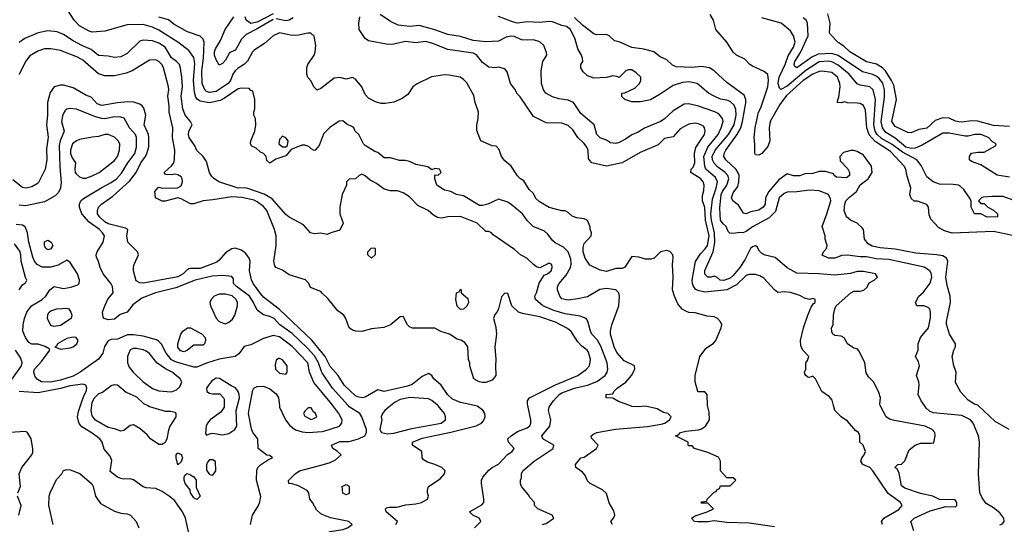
# Model space of a CAD drawing. Header units: inches. Extents: x 1793402 to 1900366, y 320852 to 470679.
# Tile 457 of 604: x 1858093 to 1864298, y 459252 to 462433. Entities that reach past the tile are written whole.
import ezdxf

# ---------------------------------------------------------------- set-up
doc = ezdxf.new("R2010")
doc.units = ezdxf.units.IN
doc.header["$MEASUREMENT"] = 0
for name, color, linetype in [('B8455', 7, 'Continuous'), ('B8456', 7, 'Continuous'), ('B8465', 7, 'Continuous'), ('B8466', 7, 'Continuous')]:
    doc.layers.add(name, color=color, linetype=linetype)

msp = doc.modelspace()

# ---------------------------------------------------------------- linework, layer by layer
at = {"layer": 'B8455', "color": 4}
for points, elevation in [([(1859169.4, 459150), (1859137, 459290), (1859119.5, 459330), (1859070, 459399), (1859034, 459430), (1858990, 459458), (1858950, 459477), (1858890, 459482.7), (1858870, 459489.2), (1858810, 459532.3), (1858790, 459538), (1858750, 459536), (1858730, 459541.2), (1858709.5, 459549.5), (1858664, 459584), (1858674.2, 459654.2), (1858662.5, 459682.5), (1858625.6, 459725.6), (1858613.2, 459770), (1858597.2, 459790), (1858550, 459827), (1858485.4, 459865.4), (1858468.1, 459888.1), (1858462.7, 459902.7), (1858457.6, 459930), (1858463.3, 459963.3), (1858475.9, 460000)], 356), ([(1858900.2, 460000), (1858910, 459994.8), (1859010, 459966), (1859045.4, 459965.4), (1859070, 459958), (1859076, 459950), (1859076, 459930), (1859038.8, 459870), (1859030, 459846), (1859021, 459790), (1859010, 459768), (1858990, 459755.3), (1858970, 459755.3), (1858918, 459790), (1858896.5, 459816.5), (1858850, 459855.3), (1858810, 459878), (1858790, 459875.3), (1858750, 459844), (1858730, 459839), (1858690, 459854), (1858650, 459862.7), (1858570, 459909.4), (1858550, 459935.3), (1858542.9, 459970), (1858547, 460000)], 352), ([(1859380.7, 460000), (1859380.7, 459990), (1859361.1, 459958.9), (1859294, 459910), (1859276.3, 459890), (1859267.3, 459870), (1859264.7, 459824.7), (1859270, 459814), (1859294.6, 459825.4), (1859310, 459826.8), (1859370, 459816.3), (1859410, 459824), (1859449.2, 459850), (1859462, 459870), (1859457, 459970), (1859465, 460000)], 356), ([(1859548, 459250), (1859559, 459310), (1859597.2, 459370), (1859606.3, 459393.7), (1859611.9, 459428.1), (1859586, 459530), (1859586.8, 459593.2), (1859594, 459610), (1859610, 459626), (1859660.2, 459659.8), (1859686, 459670), (1859670, 459686), (1859650, 459688), (1859595.3, 459730), (1859593.2, 459790), (1859562.7, 459830), (1859553.4, 459853.4), (1859534, 459950), (1859543.6, 460000)], 352), ([(1859729.8, 460000), (1859730.9, 459990.9), (1859768, 459910), (1859795.1, 459875.1), (1859830, 459847.7), (1859874, 459834), (1859910, 459830.3), (1860000, 459838)], 352), ([(1858082, 459450), (1858097.4, 459490), (1858089.7, 459570), (1858106, 459610), (1858169.3, 459690), (1858174.8, 459705.2), (1858176, 459730), (1858165.2, 459790), (1858141.2, 459830), (1858130, 459838), (1858030, 459831.2)], 364), ([(1858304, 459250), (1858277.2, 459370), (1858279, 459430), (1858284, 459450), (1858324.7, 459535.3), (1858358, 459570), (1858370, 459592), (1858390, 459598), (1858410, 459596), (1858472.8, 459572.8), (1858547.1, 459507.1), (1858556, 459490), (1858571, 459430), (1858602.5, 459382.5), (1858690, 459334.8), (1858730, 459322.8), (1858770, 459318.8), (1858790.5, 459310.5), (1858826, 459270), (1858844, 459230)], 356), ([(1860000, 459313.1), (1859990, 459317.2), (1859963.2, 459343.2), (1859939, 459390), (1859922, 459410), (1859914, 459450), (1859904.7, 459464.7), (1859850, 459494), (1859810, 459508), (1859788.4, 459508.4), (1859787.3, 459527.3), (1859828.7, 459570), (1859855.3, 459590), (1860000, 459627.7)], 348), ([(1858088, 459310), (1858102, 459370), (1858079.7, 459430)], 364)]:
    msp.add_lwpolyline(points, dxfattribs=dict(at, elevation=elevation))
for points, elevation in [([(1859930, 459986), (1859910, 459986), (1859890, 459966), (1859882, 459950), (1859890, 459934), (1859930, 459912), (1859950, 459922), (1859966, 459930), (1859958, 459950), (1859943.1, 459963.1)], 356), ([(1859090, 459626), (1859078, 459670), (1859078, 459690), (1859090, 459702), (1859110, 459692), (1859118, 459670), (1859110, 459646)], 352), ([(1859310, 459658), (1859290, 459658), (1859276.9, 459643.1), (1859270, 459626), (1859270, 459594), (1859290, 459566), (1859310, 459561), (1859329, 459590), (1859327.3, 459647.3)], 356), ([(1859210, 459408), (1859190, 459418), (1859169, 459450), (1859168, 459470), (1859135.3, 459510), (1859128.7, 459530), (1859128.7, 459551.3), (1859136.4, 459563.6), (1859148.4, 459571.6), (1859170, 459564.7), (1859190, 459551), (1859206, 459530), (1859204.7, 459484.7), (1859231, 459430)], 352)]:
    msp.add_lwpolyline(points, close=True, dxfattribs=dict(at, elevation=elevation))
at = {"layer": 'B8456', "color": 4}
for points, elevation in [([(1860000, 461690.7), (1859979.6, 461640.4), (1859954, 461610), (1859948.4, 461608.4), (1859930, 461618), (1859914, 461634), (1859890, 461642), (1859870, 461642), (1859804.7, 461615.3), (1859770, 461575.3), (1859706, 461554), (1859670, 461528), (1859650, 461546), (1859646, 461570), (1859628.4, 461588.4), (1859610, 461598), (1859583.1, 461623.1), (1859556.4, 461636.4), (1859548, 461650), (1859548.7, 461670), (1859574, 461730), (1859582, 461770), (1859578, 461810), (1859568, 461830), (1859568, 461850), (1859575.3, 461870), (1859575.3, 461930), (1859562, 461982), (1859550, 461986), (1859538, 461998), (1859490, 462002), (1859470, 461997.2), (1859382.8, 461937.2), (1859356.1, 461923.9), (1859290, 461909.4), (1859230, 461919.3), (1859211.8, 461931.8), (1859203.6, 461943.6), (1859195.3, 461975.3), (1859188.2, 462050), (1859196.9, 462156.9), (1859190, 462195.3), (1859158, 462238), (1859090, 462291.8), (1858970, 462367.6), (1858930, 462385.1), (1858870, 462401.6), (1858770, 462399.5), (1858630, 462361.2), (1858550, 462353.2), (1858530, 462359.3), (1858470, 462393.2), (1858436, 462430), (1858394.8, 462494.8)], 328), ([(1860000, 462005.8), (1859990, 461998), (1859968.4, 461988.4), (1859946, 462010), (1859930, 462046), (1859908.4, 462068.4), (1859902, 462090), (1859902, 462130), (1859908.7, 462150), (1859948.7, 462210), (1859954, 462230), (1859959, 462270), (1859948.9, 462328.9), (1859928.4, 462348.4), (1859908.4, 462348.4), (1859850, 462334.5), (1859810, 462333.3), (1859730, 462349.6), (1859690.7, 462330), (1859636.5, 462283.5), (1859570, 462240.4), (1859560.2, 462230), (1859529.2, 462170.8), (1859510, 462151.6), (1859470, 462128), (1859450, 462109.7), (1859435.2, 462090), (1859420.9, 462050), (1859406.7, 462030), (1859330, 461980.4), (1859290, 461973.7), (1859270, 461979.7), (1859258.7, 461990), (1859243.5, 462030), (1859240.8, 462110), (1859250.7, 462190), (1859255.8, 462290), (1859250, 462309), (1859230, 462329.2), (1859150, 462355.1), (1859064.9, 462404.9), (1859030, 462432.3), (1858970, 462449.6)], 324), ([(1859690, 462434.4), (1859590, 462374.6), (1859520.2, 462339.8), (1859490.2, 462309.8), (1859458, 462250), (1859450, 462240.9), (1859415.3, 462224.7), (1859390, 462177.2), (1859370, 462156), (1859350, 462145.2), (1859330, 462179), (1859320.5, 462210), (1859320.5, 462230), (1859327.3, 462250), (1859358.9, 462301.1), (1859387.1, 462370), (1859442.4, 462450)], 316), ([(1859689.4, 462470.6), (1859590, 462416.4), (1859550, 462408.2), (1859519.5, 462430), (1859513.3, 462450)], 312), ([(1859816.1, 462443.9), (1859790.9, 462429.1), (1859770, 462426), (1859710, 462438.5)], 316), ([(1860000, 461085.5), (1859990, 461088), (1859950, 461082), (1859926, 461090), (1859880.4, 461140.4), (1859790, 461189), (1859770, 461204), (1859683, 461303), (1859632.8, 461332.8), (1859530, 461369.7), (1859510, 461373.6), (1859470, 461371.8), (1859348, 461410), (1859313.6, 461433.6), (1859304.7, 461444.7), (1859288.7, 461470), (1859270, 461538), (1859248.7, 461570), (1859210, 461608), (1859197.5, 461637.5), (1859161.2, 461690), (1859156, 461710), (1859159.3, 461730), (1859179, 461770), (1859169.4, 461790), (1859136.2, 461830), (1859120.5, 461870), (1859109.6, 461950), (1859118.4, 462010), (1859114, 462070), (1859107.2, 462127.2), (1859099.3, 462150), (1859081.2, 462170), (1859050, 462192.7), (1859010, 462259.5), (1858970, 462285.1), (1858930, 462298.4), (1858870, 462303.7), (1858850, 462297.2), (1858770, 462219), (1858730, 462199), (1858690, 462194), (1858650, 462203.7), (1858590, 462206.6), (1858544.2, 462244.2), (1858485.2, 462270), (1858430, 462299.5), (1858370, 462339.3), (1858330, 462356), (1858270, 462362.7), (1858210, 462349.4), (1858124.9, 462315.1), (1858090.4, 462289.6)], 332), ([(1860000, 460709.1), (1859990, 460719), (1859925.2, 460745.2), (1859915.3, 460770), (1859893.6, 460793.6), (1859790, 460823.7), (1859750, 460853.2), (1859708, 460870), (1859700.2, 460880.2), (1859694, 460910), (1859709.5, 461010), (1859709.5, 461069.5), (1859699.5, 461110), (1859650.9, 461230.9), (1859630, 461256.2), (1859590, 461285.6), (1859570, 461294.7), (1859492.2, 461312.2), (1859430, 461316.9), (1859310, 461297), (1859250, 461291.8), (1859190, 461272.7), (1859170, 461272.7), (1859110, 461304), (1859090, 461309.2), (1859010, 461289.4), (1858990, 461289.4), (1858949.5, 461309.5), (1858944, 461350), (1858964.7, 461375.3), (1858970, 461378), (1858990.6, 461370.6), (1859087.3, 461372.7), (1859110, 461386), (1859119.6, 461410), (1859116.9, 461430), (1859110, 461442.7), (1859090, 461455.1), (1859070, 461459.3), (1859050, 461454), (1859016.4, 461456.4), (1859010, 461458), (1859004, 461470), (1859049.4, 461510.6), (1859064, 461530), (1859069.3, 461550.7), (1859069.6, 461610), (1859056.2, 461690), (1859057, 461750), (1859034, 461850), (1859034.7, 461890), (1859026.3, 461950), (1859032.8, 461990), (1859029.7, 462010), (1858999.5, 462130), (1858990, 462149), (1858970, 462169.2), (1858950, 462179.3), (1858910, 462177.2), (1858801, 462110), (1858764.7, 462095.3), (1858690, 462079.5), (1858630, 462079.3), (1858590, 462092.3), (1858490, 462178), (1858456.6, 462196.6), (1858350, 462239.5), (1858290, 462249.5), (1858250, 462249.5), (1858206.7, 462233.3), (1858156.1, 462203.9), (1858130, 462169.2), (1858090, 462088)], 336), ([(1860000, 460331.8), (1859933.7, 460413.7), (1859730, 460605.1), (1859630, 460684.5), (1859610, 460706.6), (1859563.7, 460770), (1859552.9, 460792.9), (1859540.5, 460850), (1859544.7, 460910), (1859538.7, 460930), (1859518.7, 460958.7), (1859490, 460980.7), (1859450, 460992.7), (1859430, 460989.4), (1859390, 460963.7), (1859350, 460916), (1859335.3, 460904.7), (1859230, 460864.7), (1859170, 460865.1), (1859158.4, 460861.6), (1859145.7, 460854.3), (1859123, 460830), (1859090, 460811.5), (1858872.9, 460772.9), (1858850, 460774), (1858826.8, 460786.8), (1858809.3, 460849.3), (1858809.2, 460870), (1858814, 460890), (1858842, 460950), (1858835.3, 460970), (1858774, 461030), (1858769, 461070), (1858775.3, 461110), (1858759.3, 461119.3), (1858650, 461146.3), (1858630, 461157.6), (1858595.1, 461190), (1858582.7, 461210), (1858582.7, 461230), (1858589.3, 461250), (1858609.2, 461270), (1858680.7, 461319.3), (1858784.1, 461415.9), (1858827, 461470), (1858855.6, 461530), (1858886, 461570), (1858895.1, 461590), (1858907.7, 461632.3), (1858907.6, 461690), (1858903.6, 461710), (1858877, 461770), (1858887.3, 461830), (1858875.1, 461875.1), (1858864, 461890), (1858850, 461899.3), (1858812.1, 461912.1), (1858774.5, 461914.5), (1858709.4, 461909.4), (1858610, 461891.3), (1858582, 461902), (1858543.6, 461943.6), (1858510, 461957), (1858430, 462003.7), (1858370, 462019.3), (1858350, 462019), (1858310, 462008.7), (1858285.8, 461974.2), (1858268.5, 461911.5), (1858268.4, 461830), (1858262.4, 461770), (1858272.5, 461692.5), (1858262, 461618), (1858263, 461550), (1858253, 461490), (1858210, 461402), (1858170, 461379.3), (1858134, 461370), (1858110, 461376), (1858050, 461424)], 344), ([(1860000, 460205.9), (1859994.3, 460214.3), (1859975.4, 460270), (1859950, 460313.3), (1859904.4, 460364.4), (1859810, 460455.6), (1859731.1, 460511.1), (1859696, 460550), (1859670, 460562), (1859630, 460572.3), (1859590, 460601.2), (1859567.3, 460650), (1859542, 460690), (1859459.3, 460750), (1859441.2, 460770), (1859439.3, 460799.3), (1859430, 460814), (1859370, 460820.7), (1859304.8, 460815.2), (1859198, 460790), (1859077.3, 460742.7), (1858948.6, 460711.4), (1858862.4, 460677.6), (1858805.5, 460634.5), (1858770, 460589), (1858726.4, 460573.6), (1858690, 460545.2), (1858650, 460541.2), (1858626, 460550), (1858618, 460558), (1858615.3, 460590), (1858629, 460630), (1858649.4, 460670.6), (1858682, 460710), (1858677.2, 460750), (1858670, 460768), (1858619, 460830), (1858599, 460870), (1858589.1, 460909.1), (1858576.4, 460936.4), (1858575.3, 460950), (1858582, 460970), (1858618, 461030), (1858626.6, 461070), (1858615.1, 461090), (1858595.1, 461110), (1858530, 461156.9), (1858484.5, 461210), (1858469.4, 461250), (1858469.3, 461270), (1858479, 461290), (1858494.5, 461305.5), (1858610, 461375.5), (1858670, 461406), (1858702, 461430), (1858734.9, 461465.1), (1858774, 461530), (1858818.7, 461590), (1858829.6, 461630), (1858829.5, 461690), (1858822, 461710), (1858784.5, 461750), (1858751.6, 461811.6), (1858730, 461818), (1858690, 461819.5), (1858630, 461807.6), (1858610, 461809.5), (1858570, 461819.5), (1858450, 461869.2), (1858406.4, 461873.6), (1858390.8, 461869.2), (1858379.8, 461860.2), (1858365.2, 461834.8), (1858356.3, 461790), (1858373.4, 461730), (1858348.2, 461670), (1858340.9, 461639.1), (1858345.1, 461505.1), (1858353.7, 461406.3), (1858350.8, 461370), (1858336.8, 461343.2), (1858316.8, 461323.2), (1858250, 461284), (1858130, 461259.3), (1858090, 461262.7)], 348), ([(1860000, 460082.5), (1859946.5, 460146.5), (1859919.6, 460210), (1859909.5, 460270), (1859810, 460371.8), (1859730, 460433.6), (1859690, 460442), (1859630, 460422.7), (1859550, 460384), (1859507.1, 460372.9), (1859474.4, 460325.6), (1859450.7, 460309.3), (1859350, 460292.7), (1859270, 460267.3), (1859210, 460242.7), (1859190, 460242.7), (1859075.8, 460275.8), (1859050, 460289.6), (1859016.2, 460330), (1858987.5, 460387.5), (1858967.3, 460407.3), (1858954, 460414), (1858870, 460438), (1858810, 460447.3), (1858773, 460447), (1858710, 460419.3), (1858670, 460417.2), (1858650.7, 460409.3), (1858627.5, 460372.5), (1858617.3, 460330), (1858590, 460293.2), (1858474.8, 460210), (1858430, 460186.6), (1858350, 460161.1), (1858288.1, 460148.1), (1858229.7, 460149.7), (1858204.6, 460164.6), (1858190, 460181.2), (1858182.9, 460210), (1858187, 460230), (1858230, 460277.3), (1858282, 460350), (1858278, 460358), (1858253.8, 460373.8), (1858210, 460387), (1858170, 460386.6), (1858150, 460399), (1858129.3, 460430), (1858112.7, 460470), (1858114.5, 460510), (1858122.9, 460550), (1858138.4, 460590), (1858166.6, 460630), (1858234, 460670), (1858258, 460690), (1858282, 460730), (1858310, 460751.3), (1858370, 460739.1), (1858414.2, 460745.8), (1858458.6, 460761.4), (1858468.7, 460770), (1858469, 460790), (1858457.2, 460830), (1858410, 460902), (1858390, 460916), (1858334.4, 460885.6), (1858290, 460871.8), (1858233.6, 460873.6), (1858202.7, 460890), (1858187, 460910), (1858175.6, 460935.6), (1858151.2, 461030), (1858142.9, 461090), (1858126.8, 461126.8), (1858110, 461137.2), (1858070, 461140.9)], 352), ([(1858089.1, 460730.9), (1858110, 460762), (1858130, 460774), (1858138, 460790), (1858128.7, 460808.7), (1858102, 460910), (1858099.5, 460950), (1858093.1, 460973.1), (1858060.8, 461020.8)], 356), ([(1858032.7, 460150), (1858104.5, 460250), (1858107.6, 460270), (1858099.4, 460299.4), (1858067, 460350)], 356), ([(1859465, 460000), (1859478.4, 460050), (1859477, 460070), (1859470, 460088.7), (1859452.7, 460112.7), (1859430, 460122), (1859352.1, 460172.1), (1859330, 460174), (1859304, 460156), (1859278, 460122), (1859271, 460110), (1859271.3, 460090), (1859290, 460078.8), (1859310, 460074.8), (1859354, 460074), (1859378, 460050), (1859381, 460041), (1859380.7, 460000)], 356), ([(1858475.9, 460000), (1858497.5, 460062.5), (1858511.6, 460090), (1858515.1, 460110), (1858509.3, 460129.3), (1858490, 460135.1), (1858410, 460125.1), (1858350, 460107.1), (1858210, 460080.5), (1858090, 460089.3)], 356), ([(1858547, 460000), (1858550, 460022), (1858564.5, 460050), (1858590, 460073.4), (1858614.2, 460085.8), (1858670, 460126.8), (1858690, 460133.4), (1858710, 460130.7), (1858764.5, 460084.5), (1858830, 460056), (1858874, 460014), (1858900.2, 460000)], 352), ([(1859543.6, 460000), (1859562.5, 460097.5), (1859569.4, 460110.6), (1859590, 460120.7), (1859630, 460122.8), (1859670, 460106.8), (1859710, 460074.8), (1859724, 460050), (1859729.8, 460000)], 352)]:
    msp.add_lwpolyline(points, dxfattribs=dict(at, elevation=elevation))
for points, elevation in [([(1858650, 461709.3), (1858630, 461709.3), (1858590, 461696), (1858550, 461693.2), (1858470, 461678), (1858450, 461669.4), (1858426, 461650), (1858413.7, 461610), (1858414, 461590), (1858422.6, 461562.6), (1858444.7, 461530), (1858441, 461490), (1858442.8, 461470), (1858450, 461458), (1858470, 461442.8), (1858490, 461434.8), (1858510, 461434.8), (1858550, 461447.7), (1858594, 461470), (1858690, 461544.9), (1858709.4, 461570), (1858722.7, 461610), (1858724, 461650), (1858714, 461670), (1858690, 461692.7)], 352), ([(1859750, 461699), (1859730, 461678), (1859726.8, 461650), (1859750, 461631), (1859770, 461631.3), (1859780.4, 461639.6), (1859784, 461670), (1859770, 461688.7)], 328), ([(1858270, 460982), (1858258, 460990), (1858249, 461010), (1858250, 461032), (1858270, 461042), (1858292, 461030), (1858302, 461010), (1858290, 460988)], 348), ([(1859350, 460702.9), (1859318, 460690), (1859298.8, 460670), (1859290.8, 460650), (1859294.8, 460630), (1859330, 460551.3), (1859350, 460530.8), (1859370, 460521), (1859390, 460516), (1859410, 460526), (1859434.8, 460545.2), (1859449.4, 460570.6), (1859464.5, 460630), (1859464.5, 460650), (1859458, 460670), (1859432.1, 460692.1), (1859390, 460702.4)], 352), ([(1858310, 460498), (1858290, 460506), (1858268.9, 460548.9), (1858270, 460574), (1858278, 460590), (1858290, 460598), (1858326, 460610), (1858390, 460614), (1858402, 460610), (1858416, 460590), (1858421, 460570), (1858418, 460550), (1858350, 460505.2)], 348), ([(1859130, 460339.3), (1859105.4, 460345.4), (1859090, 460368), (1859089.5, 460390), (1859109.3, 460450), (1859121.2, 460470), (1859150, 460490.8), (1859170, 460491.3), (1859242, 460450), (1859262, 460430), (1859264.7, 460410), (1859258, 460390), (1859250, 460382), (1859190, 460382), (1859150, 460349.3)], 348), ([(1858430, 460432.3), (1858390, 460422.7), (1858332, 460390), (1858324.7, 460375.3), (1858314, 460370), (1858350, 460356), (1858410, 460364), (1858430, 460371), (1858454, 460390), (1858462, 460410), (1858448.9, 460428.9)], 352), ([(1858830, 460360.9), (1858810, 460360.9), (1858790, 460352.7), (1858773, 460310), (1858773, 460270), (1858782.3, 460242.3), (1858807.3, 460210), (1858870, 460150.8), (1858930, 460108), (1858970, 460093.4), (1859050, 460087.7), (1859080.2, 460099.8), (1859102, 460118), (1859114, 460150), (1859104, 460170), (1859053.2, 460210), (1859011.2, 460231.2), (1858957.2, 460270), (1858910, 460329.2), (1858890, 460342.7), (1858870, 460352)], 356), ([(1859730, 460298), (1859723.6, 460296.4), (1859710, 460286), (1859703.5, 460256.5), (1859704, 460230), (1859730, 460204.9), (1859770, 460198), (1859779, 460210), (1859779, 460250), (1859750, 460288)], 356)]:
    msp.add_lwpolyline(points, close=True, dxfattribs=dict(at, elevation=elevation))
at = {"layer": 'B8465', "color": 4}
for points, elevation in [([(1860000, 459627.7), (1860050, 459640.7), (1860082, 459658), (1860118, 459690), (1860093.6, 459713.6), (1860066, 459730), (1860058, 459750), (1860110, 459774), (1860170, 459773.4), (1860228.7, 459790), (1860268, 459810), (1860278, 459830), (1860278, 459850), (1860249.3, 459930), (1860237.2, 459950), (1860170, 459992), (1860162.8, 460000)], 348), ([(1860000, 459838), (1860010, 459838.9), (1860108.7, 459870), (1860123.7, 459890), (1860124.5, 459910), (1860104.5, 459950), (1860067, 460000)], 352), ([(1860432.4, 460000), (1860394.8, 459970), (1860378.8, 459950), (1860370.8, 459930), (1860374.8, 459910), (1860362, 459850), (1860372, 459830), (1860410, 459822), (1860450, 459826), (1860563.5, 459856.5), (1860748, 459890), (1860775.3, 459910), (1860775.3, 459930), (1860769, 459950), (1860730, 459998), (1860727.7, 460000)], 348), ([(1860464, 459250), (1860474, 459270), (1860402, 459330), (1860398, 459350), (1860404, 459356), (1860420.2, 459359.8), (1860470, 459360.7), (1860525.4, 459374.6), (1860590, 459381.1), (1860624, 459390), (1860662, 459410), (1860668.7, 459430), (1860662, 459450), (1860662, 459470), (1860668.7, 459490), (1860742, 459538), (1860769, 459570), (1860773.2, 459590), (1860754, 459610), (1860710, 459629.5), (1860663.3, 459643.3), (1860638, 459658), (1860628.7, 459670), (1860628, 459710), (1860568, 459750), (1860568, 459770), (1860630, 459794.9), (1860810, 459831.8), (1860970, 459873.4), (1861004, 459890), (1861016.6, 459903.4), (1861026.6, 459930), (1861023.7, 459950), (1861011.2, 459971.2), (1860976.2, 459996.2), (1860958.9, 460000)], 344), ([(1860958, 459230), (1860998, 459270), (1860996.4, 459276.4), (1860988, 459290), (1860949.2, 459309.2), (1860928, 459330), (1861004.5, 459375.5), (1861017.2, 459390), (1861018, 459410), (1861002.7, 459510), (1861003.7, 459530), (1861012.3, 459550), (1861050, 459594), (1861070, 459610.7), (1861109.5, 459630.5), (1861167.5, 459692.5), (1861195.3, 459710), (1861208.7, 459730), (1861174, 459770), (1861169, 459790), (1861189, 459810), (1861230, 459838), (1861290, 459860.5), (1861307.3, 459872.7), (1861314.5, 459890), (1861314, 459910), (1861294.8, 460000)], 336), ([(1861388, 459250), (1861410, 459258), (1861458, 459290), (1861448.7, 459310), (1861358, 459350), (1861338, 459370), (1861338, 459390), (1861310, 459418), (1861298.6, 459438.6), (1861255.3, 459490), (1861248, 459510), (1861248, 459530), (1861254.6, 459545.4), (1861255.3, 459570), (1861264, 459590), (1861335.3, 459650), (1861455.3, 459730), (1861458, 459750), (1861388.7, 459790), (1861384, 459810), (1861434, 459870), (1861439, 459910), (1861425.2, 459970), (1861429.5, 459990.5), (1861436.1, 460000)], 332), ([(1861828, 459250), (1861818, 459270), (1861835.3, 459290), (1861844, 459310), (1861836.5, 459336.5), (1861808.4, 459388.4), (1861790, 459446), (1861766, 459470), (1861688, 459510), (1861669.1, 459529.1), (1861658, 459558), (1861640.2, 459580.2), (1861598, 459610), (1861595.3, 459630), (1861628.7, 459670), (1861650, 459676), (1861728, 459730), (1861738, 459750), (1861695.3, 459795.3), (1861694, 459810), (1861710, 459822.8), (1861729.6, 459830.4), (1861848.1, 459851.9), (1862050, 459868.7), (1862135.9, 459884.1), (1862158, 459890), (1862188, 459910), (1862198, 459930), (1862178, 459950), (1862150, 459957.2), (1862110, 459979), (1862037.5, 459997.5), (1861990, 459992.3), (1861950, 459995.1), (1861937, 460000)], 328), ([(1862850, 459235.6), (1862690, 459259.5), (1862550, 459262.9), (1862470, 459273.2), (1862430, 459267.6), (1862367.2, 459267.2), (1862346, 459270), (1862326, 459290), (1862350, 459304.7), (1862426, 459330), (1862466, 459350), (1862430, 459386), (1862390, 459386), (1862386, 459390), (1862390, 459394), (1862422, 459398), (1862426, 459410), (1862470, 459454), (1862482, 459458), (1862486, 459470), (1862502, 459478), (1862510, 459494), (1862570, 459494), (1862606, 459530), (1862590, 459546), (1862550, 459546), (1862508.9, 459588.9), (1862508.7, 459650), (1862496, 459676), (1862430, 459705.2), (1862346, 459730), (1862330, 459746), (1862310, 459746), (1862306, 459750), (1862306, 459770), (1862226, 459810), (1862244, 459816), (1862258, 459830), (1862290, 459839.1), (1862370, 459846.8), (1862390, 459854), (1862414, 459870), (1862439, 459910), (1862438, 459958), (1862428.4, 459991.6), (1862428.1, 460000)], 324), ([(1863529.2, 459250), (1863524, 459270), (1863539, 459290), (1863633.8, 459346.2), (1863654, 459370), (1863644, 459390), (1863565.8, 459445.8), (1863469.3, 459590), (1863450, 459609.3), (1863405.2, 459630), (1863393.2, 459650), (1863399, 459670), (1863415.3, 459690), (1863422, 459710), (1863408, 459750), (1863388, 459770), (1863388, 459810), (1863378, 459830), (1863362, 459842), (1863310, 459902), (1863270, 459929), (1863230, 459968.7), (1863222.1, 460000)], 316), ([(1863727, 459210), (1863709.2, 459270), (1863730, 459290.6), (1863830, 459336.3), (1863930, 459364.7), (1863990, 459362), (1863998, 459370), (1863998, 459390), (1863987.3, 459407.3), (1863890, 459408), (1863848, 459430), (1863770, 459445.6), (1863670, 459479.3), (1863650, 459495.3), (1863635.1, 459575.1), (1863622, 459602), (1863608, 459610), (1863626, 459630), (1863650, 459632), (1863670, 459652), (1863699, 459721), (1863735.3, 459750), (1863770, 459764), (1863837.2, 459762.8), (1863853.6, 459766.4), (1863861.2, 459810), (1863859, 459830), (1863842, 459850), (1863798, 459870), (1863605.4, 459905.4), (1863574.8, 459914.8), (1863554, 459930), (1863516.5, 459996.5), (1863515.7, 460000)], 312), ([(1864270, 459247.7), (1864285.6, 459254.4), (1864297.2, 459270), (1864295.1, 459290), (1864270, 459325.2), (1864230, 459356), (1864182.9, 459382.9), (1864158.3, 459418.3), (1864143.7, 459450), (1864134.5, 459570), (1864142, 459770), (1864135.1, 459810), (1864102, 459890), (1864085.2, 459910), (1864030, 459937.6), (1863850, 459954.5), (1863825.6, 459965.6), (1863804.8, 459984.8), (1863794.2, 460000)], 308), ([(1864328.7, 459850), (1864240.2, 459900.2), (1864132.2, 460000)], 304), ([(1860000, 459183.8), (1860050, 459206), (1860130, 459218.8), (1860158, 459230), (1860188, 459250), (1860166, 459270), (1860052, 459292), (1860000, 459313.1)], 348)]:
    msp.add_lwpolyline(points, dxfattribs=dict(at, elevation=elevation))
at = {"layer": 'B8465', "color": 4, "elevation": 344}
msp.add_lwpolyline([(1860150, 459438), (1860129, 459449), (1860126, 459490), (1860150, 459502), (1860170, 459492), (1860170, 459446)], close=True, dxfattribs=at)
at = {"layer": 'B8466', "color": 4}
for points, elevation in [([(1863222.1, 460000), (1863213.6, 460033.6), (1863196.5, 460056.5), (1863148, 460090), (1863108.4, 460168.4), (1863090, 460186), (1863070, 460178), (1863060.4, 460180.4), (1863046, 460190), (1863040.4, 460200.4), (1863038, 460210), (1863046, 460230), (1863046, 460270), (1863056.4, 460283.6), (1863066, 460310), (1863028, 460350), (1863016.4, 460376.4), (1863014, 460410), (1863033.2, 460490), (1863059, 460570), (1863080.2, 460619.8), (1863095.3, 460644.7), (1863106, 460650), (1863106, 460670), (1863090, 460675.3), (1863070, 460668), (1863038, 460678), (1863010, 460694), (1862950, 460712.7), (1862910, 460717.2), (1862870, 460713.2), (1862849.2, 460730), (1862782.7, 460802.7), (1862758, 460818), (1862730, 460825.6), (1862690, 460826), (1862670, 460819.6), (1862610, 460761.3), (1862550, 460729.7), (1862410, 460715.8), (1862365.7, 460725.7), (1862353, 460733), (1862339.5, 460750), (1862331.8, 460770), (1862331.3, 460790), (1862351.2, 460908.8), (1862383.3, 460956.7), (1862412.5, 460987.5), (1862426.9, 461010), (1862438, 461070), (1862414.6, 461170), (1862409.7, 461249.7), (1862396.2, 461290), (1862395.1, 461324.9), (1862403.7, 461356.3), (1862406, 461390), (1862399.3, 461410), (1862385.2, 461430), (1862322, 461470), (1862324, 461490), (1862336.3, 461503.7), (1862347.3, 461530), (1862345.1, 461590), (1862352.9, 461627.1), (1862409.3, 461710), (1862412.7, 461732.7), (1862409, 461750), (1862401.2, 461761.2), (1862370, 461777.2), (1862350, 461781.2), (1862310, 461774), (1862254.4, 461745.6), (1862210, 461695.3), (1862156.9, 461683.1), (1862115.3, 461644.7), (1862003.4, 461596.6), (1861890, 461529.5), (1861790, 461509.6), (1861698, 461530), (1861676.5, 461556.5), (1861675.1, 461610), (1861666.6, 461630), (1861650, 461652.7), (1861609.7, 461689.7), (1861577.7, 461737.7), (1861550, 461765.2), (1861510, 461781.2), (1861410, 461782), (1861330, 461822), (1861246.8, 461946.8), (1861230, 461964), (1861213.8, 461993.8), (1861185.2, 462030), (1861164.7, 462104.7), (1861150, 462122), (1861110, 462134), (1861090, 462129.2), (1861050, 462133.2), (1861010, 462162.7), (1860971.3, 462211.3), (1860950, 462220.9), (1860790, 462245.6), (1860690, 462285.1), (1860650, 462296.2), (1860590, 462286.6), (1860524.1, 462295.9), (1860450, 462278), (1860415.5, 462275.5), (1860290, 462299), (1860270, 462314), (1860232.7, 462370), (1860229.6, 462410), (1860236.2, 462450)], 316), ([(1863515.7, 460000), (1863513.2, 460010), (1863517.2, 460050), (1863505.2, 460090), (1863474, 460150), (1863442.5, 460182.5), (1863427.2, 460207.2), (1863419.3, 460270), (1863383.1, 460343.1), (1863370, 460358), (1863350, 460362), (1863309.3, 460389.3), (1863288.4, 460428.4), (1863270, 460438), (1863230, 460442), (1863218, 460450), (1863210, 460466), (1863209, 460490), (1863219, 460510), (1863221.2, 460570), (1863229.3, 460610), (1863239, 460630), (1863330, 460711), (1863350, 460721), (1863390, 460721), (1863412.5, 460727.5), (1863432.5, 460747.5), (1863445.2, 460774.8), (1863478, 460790), (1863498, 460810), (1863486, 460830), (1863410, 460845.2), (1863370, 460845.2), (1863327.9, 460832.1), (1863230, 460822), (1863131.8, 460831.8), (1862990, 460836), (1862930, 460869.2), (1862853.6, 460933.6), (1862790, 460948.7), (1862770, 460958), (1862754.6, 460974.6), (1862740.4, 461000.4), (1862730, 461008), (1862710, 461002), (1862698, 460990), (1862661.7, 460918.3), (1862630.4, 460870), (1862590, 460819.3), (1862570, 460802.9), (1862530, 460789.6), (1862506, 460790), (1862486, 460810), (1862470, 460815.3), (1862451, 460809), (1862430, 460809.2), (1862410, 460828.7), (1862410, 460851.3), (1862463.5, 460970), (1862472.6, 461027.4), (1862472, 461090), (1862452.1, 461170), (1862449, 461210), (1862458, 461302), (1862482.7, 461370), (1862489.7, 461410), (1862477.2, 461437.2), (1862417.6, 461490), (1862409.7, 461510), (1862403.1, 461570), (1862429.7, 461630), (1862494.7, 461710), (1862514, 461750), (1862526, 461790), (1862522.7, 461810), (1862498.3, 461838.3), (1862472.7, 461852.7), (1862370, 461887), (1862310, 461902.7), (1862279.8, 461900.2), (1862210, 461857.2), (1862155.1, 461804.9), (1862131, 461790), (1862030, 461749.4), (1861990, 461722.7), (1861950, 461706.6), (1861910, 461679.5), (1861870, 461659.5), (1861850, 461652.7), (1861816, 461656), (1861790, 461673.2), (1861750, 461689), (1861730, 461708.7), (1861714, 461770), (1861630, 461842), (1861582, 461910), (1861550, 461925.2), (1861490, 461933.2), (1861450, 461946), (1861409.5, 461969.5), (1861394, 461990), (1861381.2, 462030), (1861379, 462110), (1861389, 462170), (1861414, 462210), (1861413.2, 462226.8), (1861396, 462270), (1861370, 462292.3), (1861330, 462306.6), (1861290, 462302.7), (1861254.4, 462305.6), (1861210, 462326.6), (1861190, 462329.5), (1861158, 462322), (1861110, 462297.2), (1861030, 462294), (1860950, 462300.9), (1860870, 462327), (1860790, 462338.4), (1860710, 462369.6), (1860610, 462397), (1860550.5, 462389.5), (1860478.6, 462398.6), (1860430, 462421.2), (1860364.8, 462464.8)], 312), ([(1863794.2, 460000), (1863773.2, 460030), (1863754, 460070), (1863761.2, 460130), (1863759, 460150), (1863744, 460190), (1863764, 460250), (1863756.5, 460276.5), (1863738, 460310), (1863755.3, 460350), (1863755.3, 460390), (1863769, 460430), (1863819.3, 460490), (1863832.7, 460552.7), (1863833.2, 460590), (1863828.9, 460608.9), (1863818, 460618), (1863790, 460628.7), (1863746, 460630), (1863738, 460650), (1863758, 460690), (1863786.3, 460713.7), (1863830, 460771.3), (1863840.9, 460810), (1863835.9, 460835.9), (1863829, 460850), (1863793.4, 460873.4), (1863570, 460920.5), (1863490, 460924.7), (1863430, 460937.6), (1863390, 460938.4), (1863310, 460949.3), (1863274.4, 460945.6), (1863230, 460929.3), (1863190.6, 460929.4), (1863150, 460948), (1863158, 460970), (1863178, 460990), (1863182, 461010), (1863168.9, 461048.9), (1863168.7, 461070), (1863149, 461130), (1863179.5, 461210), (1863203.7, 461290), (1863203.2, 461303.2), (1863189, 461330), (1863130, 461354), (1863070, 461358.7), (1862990, 461347.6), (1862930, 461345.1), (1862910, 461337), (1862879.1, 461310), (1862855.6, 461224.4), (1862815.6, 461184.4), (1862710, 461127.3), (1862670, 461097), (1862650, 461089), (1862630, 461092.3), (1862590, 461084), (1862567, 461087), (1862558, 461098), (1862545.2, 461130), (1862525.4, 461145.4), (1862509.6, 461170), (1862504.4, 461244.4), (1862513.7, 461330), (1862521.1, 461350), (1862549.6, 461390), (1862562.4, 461430), (1862555.1, 461450), (1862538.4, 461470), (1862490, 461505.6), (1862468.7, 461528.7), (1862458, 461550), (1862457.4, 461570), (1862476.3, 461610), (1862559.7, 461710), (1862595.1, 461770), (1862608, 461830), (1862606, 461866), (1862594.3, 461894.3), (1862570, 461916), (1862550, 461926), (1862510, 461932.7), (1862468.7, 461950), (1862434, 461970), (1862362, 462030), (1862310, 462042), (1862270, 462037.6), (1862210, 462018.4), (1862130, 461962.7), (1862068.4, 461928.4), (1862005.4, 461914.6), (1861950, 461915.3), (1861906, 461930), (1861888.4, 461948.4), (1861888, 461970), (1861907.3, 461972.7), (1861970, 462002), (1861998, 462030), (1862008, 462050), (1862008, 462070), (1861978.6, 462098.6), (1861950, 462117.2), (1861930, 462117.2), (1861912, 462110), (1861870, 462068.7), (1861855.3, 462075.3), (1861830, 462078), (1861791, 462069), (1861710, 462064), (1861670, 462078), (1861643.1, 462103.1), (1861628, 462130), (1861628, 462150), (1861642, 462170), (1861639, 462190), (1861633.2, 462210), (1861609.3, 462249.3), (1861593.2, 462310), (1861564, 462370), (1861538, 462390), (1861510, 462395.1), (1861450, 462419.3), (1861430, 462421.2), (1861370, 462415.1), (1861290, 462419.7), (1861230, 462411.5), (1861198.7, 462418.7), (1861110, 462452.7)], 308), ([(1864132.2, 460000), (1864130, 460002), (1864110, 460009), (1864070, 460035.3), (1864024, 460084), (1863990, 460146), (1863994, 460210), (1863979, 460250), (1863969.3, 460310), (1863979, 460350), (1863989, 460370), (1863989, 460390), (1863953.2, 460450), (1863932.5, 460512.5), (1863932.3, 460530), (1863959.5, 460650), (1863957, 460690), (1863936.6, 460756.6), (1863929.6, 460809.6), (1863942.7, 460910), (1863934, 460930), (1863910, 460943.7), (1863871.3, 460951.3), (1863740.8, 460960.8), (1863610, 460985.6), (1863514.9, 460994.9), (1863464.9, 461004.9), (1863439.6, 461019.6), (1863416, 461050), (1863409.4, 461109.4), (1863401.5, 461121.5), (1863370, 461149.2), (1863328.7, 461170), (1863304, 461190), (1863289.2, 461230), (1863292.3, 461270), (1863299.3, 461290), (1863323.3, 461316.7), (1863365.2, 461350), (1863389.2, 461390.8), (1863439, 461430), (1863465.2, 461470), (1863461.2, 461510), (1863410, 461579), (1863370, 461602.7), (1863350, 461609.2), (1863330.9, 461609.1), (1863285.2, 461594.8), (1863262, 461570), (1863263.6, 461543.6), (1863310, 461494), (1863322, 461470), (1863322, 461450), (1863303.6, 461436.4), (1863240.4, 461440.4), (1863226, 461450), (1863222, 461462), (1863170, 461475.3), (1863130, 461475.3), (1863090, 461464), (1863039.6, 461460.4), (1863009, 461449), (1862970, 461448.7), (1862930, 461462), (1862876.1, 461423.9), (1862814.4, 461350), (1862793, 461310), (1862790.4, 461270), (1862777.3, 461250), (1862750, 461232.3), (1862699.1, 461220.9), (1862670, 461209.2), (1862654, 461214), (1862622.7, 461262.7), (1862586, 461290), (1862579.5, 461310), (1862590, 461341), (1862618.7, 461381.3), (1862624.7, 461410), (1862626, 461450), (1862622.3, 461462.3), (1862608.4, 461488.4), (1862543.7, 461550), (1862529.6, 461570), (1862531.6, 461590), (1862543, 461610), (1862612.2, 461707.8), (1862636.4, 461750), (1862647.7, 461790), (1862669.6, 461909.6), (1862669.6, 461930), (1862657.7, 461957.7), (1862550, 462037), (1862469.7, 462109.7), (1862439, 462130), (1862390, 462138), (1862330, 462132.3), (1862230, 462136), (1862206.8, 462146.8), (1862170, 462179), (1862130, 462199), (1862089.1, 462229.1), (1862026.3, 462246.3), (1861950, 462257.2), (1861870, 462293.2), (1861840.2, 462300.2), (1861808, 462330), (1861790, 462339), (1861730, 462337.2), (1861710, 462342.7), (1861638.5, 462398.5), (1861590, 462446.9)], 304), ([(1864350, 461071.5), (1864230, 461097.4), (1863970, 461087.8), (1863921.2, 461101.2), (1863883.2, 461123.2), (1863834.6, 461174.6), (1863823.1, 461203.1), (1863819, 461250), (1863810, 461268), (1863750, 461288), (1863730, 461288), (1863710, 461306), (1863702, 461330), (1863708.4, 461371.6), (1863685.4, 461445.4), (1863678, 461490), (1863667, 461510), (1863581.3, 461601.3), (1863484.2, 461664.2), (1863446.6, 461706.6), (1863432.1, 461750), (1863422, 461862), (1863411.3, 461891.3), (1863390, 461903.7), (1863370, 461906.6), (1863309.2, 461909.2), (1863290, 461915.3), (1863270, 461908.7), (1863246, 461910), (1863248, 461930), (1863255.3, 461944.7), (1863262.7, 462010), (1863260.9, 462030), (1863246.6, 462070), (1863210, 462099.6), (1863150, 462107.8), (1863130, 462106), (1863090, 462089.6), (1863030, 462049.7), (1862926, 461954), (1862882.6, 461897.4), (1862822.6, 461790), (1862814.9, 461750), (1862820.3, 461670), (1862807, 461633), (1862770, 461589.6), (1862750, 461579.5), (1862730, 461581.2), (1862725.1, 461590), (1862726.5, 461646.5), (1862721, 461690), (1862728.3, 461750), (1862748.5, 461850), (1862763.5, 461876.5), (1862808, 462010), (1862811.5, 462051.5), (1862806.6, 462086.6), (1862785.1, 462105.1), (1862710, 462139.3), (1862694, 462150), (1862662.9, 462182.9), (1862610, 462209.5), (1862588.2, 462228.2), (1862549.4, 462290), (1862479, 462370), (1862465.2, 462430), (1862444.8, 462464.8)], 296), ([(1864398.6, 461278.6), (1864290, 461317.2), (1864221, 461319), (1864165.4, 461314.6), (1864154, 461310), (1864134, 461290), (1864150, 461274), (1864170, 461274), (1864194, 461250), (1864230, 461232), (1864254, 461210), (1864254, 461190), (1864190, 461189), (1864150, 461208), (1864109.1, 461209.1), (1864088, 461250), (1864088, 461290), (1864078, 461310), (1864042, 461362), (1864022, 461382), (1864009.3, 461389.3), (1863974.8, 461394.8), (1863890, 461396), (1863848.7, 461410), (1863810, 461442), (1863773.8, 461513.8), (1863746, 461550), (1863657, 461597), (1863590, 461646.2), (1863523.5, 461683.5), (1863495.4, 461710), (1863483.9, 461730), (1863474.5, 461770), (1863486, 461930), (1863472, 461990), (1863449.5, 462009.5), (1863390, 462019.3), (1863370, 462029.3), (1863320.7, 462090), (1863250, 462146.6), (1863210, 462166.9), (1863190.9, 462170.9), (1863130, 462166.9), (1863046.9, 462113.1), (1862930, 462013), (1862890, 461992.7), (1862880.5, 462000.5), (1862871.6, 462030), (1862879.8, 462070), (1862917.6, 462150), (1862935.4, 462204.6), (1862970, 462258.8), (1862978.7, 462290), (1862969.6, 462330), (1862950, 462362.7), (1862891, 462411), (1862770, 462445.1)], 292), ([(1864330, 461439.3), (1864253.6, 461453.6), (1864150, 461518), (1864090, 461538), (1864078, 461550), (1864078, 461570), (1864090, 461591.3), (1864130, 461598), (1864170, 461598), (1864242, 461638), (1864246, 461650), (1864223.1, 461663.1), (1864198, 461690), (1864150, 461709), (1864110.9, 461709.1), (1864070, 461699.3), (1864050, 461699.3), (1863950, 461717), (1863910, 461717), (1863779, 461641), (1863736.1, 461623.9), (1863710, 461621.7), (1863678, 461630), (1863610, 461685.4), (1863550, 461722.4), (1863529.7, 461750), (1863521, 461790), (1863543.3, 461943.3), (1863542.6, 461990), (1863531.7, 462031.7), (1863510, 462062.9), (1863495.2, 462075.2), (1863470, 462088), (1863404.9, 462104.9), (1863250, 462206.6), (1863210, 462219.1), (1863125, 462215), (1863083.7, 462196.3), (1862991, 462130), (1862978, 462138), (1862973.2, 462150), (1862977, 462170), (1863014, 462226), (1863061.6, 462330), (1863057.2, 462410), (1863049, 462430), (1863030, 462445.2)], 288), ([(1864330, 461758.7), (1864230, 461764.7), (1864130, 461793.3), (1864090, 461795.6), (1864030, 461787.3), (1864010, 461789.4), (1863990, 461792.7), (1863950, 461812.3), (1863910, 461815.1), (1863862, 461798), (1863810.3, 461749.7), (1863758.8, 461741.2), (1863710, 461719), (1863690, 461721.2), (1863610, 461759.3), (1863589.5, 461790), (1863618, 461930), (1863601, 462021), (1863587.6, 462050), (1863549.7, 462109.7), (1863529.7, 462129.7), (1863491.3, 462151.3), (1863430, 462167.3), (1863325.2, 462230), (1863286, 462266), (1863249.7, 462289.7), (1863201.2, 462341.2), (1863196, 462350), (1863199.3, 462410), (1863185.2, 462470)], 284), ([(1862428.1, 460000), (1862426, 460070), (1862410, 460086), (1862370, 460086), (1862366, 460090), (1862349.1, 460149.1), (1862349.2, 460190), (1862379, 460310), (1862418.6, 460361.4), (1862465.6, 460394.4), (1862479, 460410), (1862513.2, 460490), (1862517.2, 460510), (1862510, 460528), (1862490, 460548.7), (1862470, 460559), (1862424.7, 460564.7), (1862350, 460584), (1862310, 460586.6), (1862290, 460594.5), (1862268.3, 460608.3), (1862241.3, 460641.3), (1862218.7, 460690), (1862207.6, 460730), (1862211.5, 460810), (1862206, 460890), (1862211.4, 460931.4), (1862209.4, 460950), (1862190, 460972.3), (1862170, 460978), (1862132, 460970), (1862091.3, 460930), (1862070, 460924), (1862036.9, 460923.1), (1861995.1, 460935.1), (1861950, 460939), (1861907.1, 460872.9), (1861890, 460865.2), (1861850, 460865.2), (1861790, 460845.2), (1861750, 460853.2), (1861685.6, 460885.6), (1861657.2, 460930), (1861642.7, 460970), (1861643.2, 460996.8), (1861650, 461022), (1861694, 461070), (1861695.3, 461090), (1861687.3, 461112.7), (1861687.3, 461127.3), (1861670, 461166), (1861650, 461178), (1861603.1, 461183.1), (1861574.6, 461194.6), (1861550, 461218), (1861530, 461228), (1861510, 461228.7), (1861430, 461249.2), (1861366.6, 461286.6), (1861346.3, 461306.3), (1861330, 461338), (1861303.2, 461363.2), (1861270, 461418), (1861248.7, 461430), (1861230, 461448.7), (1861189.1, 461509.1), (1861150, 461542), (1861129, 461570), (1861113.6, 461613.6), (1861094.6, 461634.6), (1861070, 461638), (1860998, 461670), (1860974.6, 461734.6), (1860974, 461770), (1860982.7, 461810), (1860985.2, 461850), (1860963.7, 461910), (1860954.9, 461954.9), (1860910, 462034), (1860890, 462056), (1860868, 462070), (1860796.8, 462083.2), (1860770, 462084.5), (1860687.9, 462072.1), (1860593, 462027), (1860571.3, 462010), (1860538, 461962), (1860503.5, 461936.5), (1860450, 461912.7), (1860395.9, 461904.1), (1860370, 461903.7), (1860334.2, 461914.2), (1860290, 461937.2), (1860270, 461962), (1860250, 462009), (1860210, 462058), (1860190, 462068.7), (1860150, 462057.2), (1860110, 462069), (1860075.3, 462064.7), (1860000, 462005.8)], 324), ([(1861937, 460000), (1861866.3, 460026.3), (1861830, 460048), (1861788, 460050), (1861788, 460070), (1861830, 460074), (1861838, 460090), (1861859, 460110), (1861911.7, 460148.3), (1861949.2, 460190), (1861969, 460230), (1861968, 460250), (1861902.7, 460282.7), (1861855.3, 460335.3), (1861839.5, 460370), (1861817, 460450), (1861815.1, 460470), (1861823.7, 460510), (1861869.2, 460630), (1861873.2, 460690), (1861869, 460710), (1861849.3, 460729.3), (1861790, 460738), (1861748.5, 460731.5), (1861670, 460686.6), (1861610, 460672.3), (1861550, 460664.5), (1861510, 460674), (1861497.2, 460690), (1861481.2, 460730), (1861482.7, 460750), (1861492.7, 460770), (1861536.9, 460823.1), (1861562.9, 460870), (1861567.5, 460892.5), (1861565.8, 460925.8), (1861549.7, 460969.7), (1861519.8, 460999.7), (1861467.1, 461027.1), (1861450, 461040.9), (1861421, 461081), (1861400.1, 461100.1), (1861329.4, 461129.4), (1861290, 461168), (1861262, 461210), (1861190, 461268.7), (1861170, 461282), (1861110, 461302), (1861042, 461270), (1861010, 461261.2), (1860990, 461261.2), (1860890, 461322), (1860846, 461330), (1860810, 461348.7), (1860770, 461359), (1860722, 461390), (1860708, 461430), (1860710, 461454), (1860730, 461452), (1860748, 461470), (1860738, 461490), (1860710, 461494), (1860690, 461486), (1860664.7, 461504.7), (1860590, 461519), (1860550, 461539), (1860524.7, 461544.7), (1860485.6, 461545.6), (1860430, 461562), (1860390, 461562), (1860350, 461595.3), (1860330, 461602), (1860270, 461639), (1860259, 461650), (1860230, 461708), (1860208, 461730), (1860198, 461750), (1860190, 461758), (1860154.6, 461774.6), (1860130, 461795.3), (1860106.8, 461793.2), (1860047.5, 461752.5), (1860010, 461715.3), (1860000, 461690.7)], 328), ([(1861436.1, 460000), (1861457.2, 460030), (1861492.7, 460070), (1861510, 460080.4), (1861590, 460110.4), (1861671.1, 460128.9), (1861730, 460153), (1861782.7, 460190), (1861796, 460210), (1861799.3, 460230), (1861794, 460270), (1861754.9, 460374.9), (1861733.3, 460413.3), (1861699.3, 460450), (1861689.4, 460470), (1861673.2, 460533.2), (1861662, 460550), (1861624.1, 460564.1), (1861530, 460578.7), (1861459.3, 460599.3), (1861389.7, 460629.7), (1861344, 460670), (1861339, 460690), (1861349.3, 460710.7), (1861367.2, 460772.8), (1861398, 460822), (1861418, 460830), (1861442, 460850), (1861448, 460870), (1861446, 460890), (1861430, 460898), (1861371.1, 460868.9), (1861350, 460875.3), (1861330, 460888.7), (1861289.7, 460929.7), (1861249, 460950), (1861210, 460985.2), (1861076.4, 461076.4), (1861066, 461090), (1861050, 461098), (1861030, 461098), (1860975.3, 461150), (1860870, 461192.7), (1860790, 461189.2), (1860750, 461181.2), (1860725.6, 461185.6), (1860700.9, 461200.9), (1860668, 461230), (1860602.5, 461262.5), (1860550, 461315.3), (1860510, 461342), (1860473.6, 461353.6), (1860430, 461354), (1860390, 461364), (1860340.9, 461400.9), (1860300.7, 461420.7), (1860270, 461448.7), (1860250, 461459), (1860232, 461450), (1860210, 461428.7), (1860170, 461428), (1860152, 461410), (1860151.3, 461390), (1860126, 461330), (1860111.3, 461250), (1860111.3, 461210), (1860132, 461150), (1860110, 461106), (1860054, 461090), (1860030, 461078), (1860000, 461085.5)], 332), ([(1861294.8, 460000), (1861292.7, 460010), (1861293.2, 460030), (1861305.2, 460050), (1861470, 460131.8), (1861609.2, 460190), (1861664, 460230), (1861684, 460250), (1861689.3, 460290), (1861676.6, 460336.6), (1861669, 460350), (1861634.9, 460374.9), (1861610, 460401.2), (1861568.2, 460468.2), (1861545.4, 460485.4), (1861470, 460526), (1861370, 460560.5), (1861261.2, 460581.2), (1861235.3, 460590), (1861194, 460630), (1861170, 460706), (1861150, 460708), (1861130, 460686), (1861110.6, 460609.4), (1861104.9, 460595.1), (1861084.7, 460570), (1861078, 460550), (1861094.4, 460494.4), (1861097.3, 460450), (1861086.8, 460370), (1861093.4, 460290), (1861090.6, 460250), (1861094, 460190), (1861070, 460161.2), (1861030, 460146.6), (1861010, 460146.6), (1860988, 460150), (1860955.3, 460170), (1860928.7, 460250), (1860928.7, 460270), (1860921.2, 460290), (1860917.2, 460370), (1860898, 460398), (1860873.2, 460413.2), (1860850, 460419), (1860802, 460450), (1860747.5, 460467.5), (1860710, 460489.2), (1860567.6, 460487.6), (1860550, 460496), (1860536, 460510), (1860510, 460562), (1860490, 460559), (1860430, 460509.3), (1860387.5, 460492.5), (1860310, 460483.7), (1860250, 460468), (1860211.1, 460468.9), (1860190, 460475.3), (1860169, 460490), (1860148.7, 460550), (1860135.3, 460570), (1860098.6, 460598.6), (1860034.8, 460674.8), (1860000, 460709.1)], 336), ([(1860958.9, 460000), (1860870, 460019.6), (1860820.5, 460040.5), (1860789.3, 460070), (1860749.6, 460129.6), (1860702, 460170), (1860689.1, 460189.1), (1860670, 460202), (1860630, 460184), (1860565.8, 460134.2), (1860537.3, 460122.7), (1860390, 460089.3), (1860350, 460099), (1860270, 460053.2), (1860254, 460050), (1860230, 460052.7), (1860210, 460060.9), (1860137, 460130), (1860100.7, 460190), (1860050, 460246), (1860017.6, 460310), (1860000, 460331.8)], 344), ([(1860162.8, 460000), (1860064.5, 460110), (1860000, 460205.9)], 348), ([(1860067, 460000), (1860050, 460022.7), (1860000, 460082.5)], 352), ([(1860727.7, 460000), (1860690, 460032.3), (1860670, 460043.7), (1860551.4, 460051.4), (1860490, 460039.6), (1860458.9, 460021.1), (1860432.4, 460000)], 348)]:
    msp.add_lwpolyline(points, dxfattribs=dict(at, elevation=elevation))
at = {"layer": 'B8466', "color": 4, "elevation": 332}
for points in [[(1860310, 460929), (1860286, 460950), (1860286, 460970), (1860307.3, 460992.7), (1860330, 460994), (1860334, 460990), (1860334, 460950)], [(1860870, 460606), (1860850, 460626), (1860842, 460670), (1860846, 460710), (1860862, 460718), (1860870, 460734), (1860874, 460730), (1860874, 460710), (1860916, 460676), (1860922, 460650), (1860910, 460628), (1860890, 460608)]]:
    msp.add_lwpolyline(points, close=True, dxfattribs=at)

doc.saveas('drawing.dxf')
